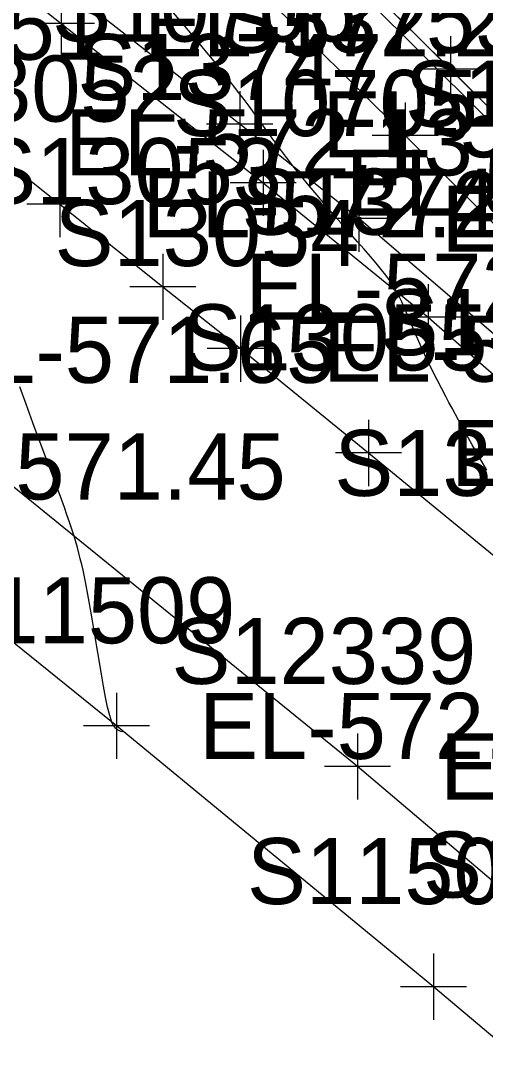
# Model space of a CAD drawing. Extents: x 1729869 to 1735532, y 648588 to 653771.
# Drawn here: x 1731008.3 to 1731036.4, y 652174.1 to 652237.7 of the extents above; entities that cross this region are included whole.
import ezdxf

# ---------------------------------------------------------------- set-up
doc = ezdxf.new("R2010")
doc.units = 0
for name, color, linetype in [('SURVEY - CENTERLINE - Preliminary', 7, 'Continuous'), ('SURVEY - CONTOURS - Intermediate with optional Text', 7, 'Continuous'), ('SURVEY - DRAINAGE - Area Shapes', 7, 'Continuous'), ('SURVEY - DTM - Breaklines', 7, 'Continuous'), ('SURVEY - DTM - Breaklines - Points - Elevations', 7, 'Continuous'), ('SURVEY - DTM - Breaklines - Points - Locators', 7, 'Continuous'), ('SURVEY - DTM - Breaklines - Points - Numbers', 7, 'Continuous'), ('SURVEY - ROADSIDE BARRIERS - Points - Elevations', 7, 'Continuous'), ('SURVEY - ROADSIDE BARRIERS - Points - Locators', 7, 'Continuous'), ('SURVEY - ROADSIDE BARRIERS - Points - Numbers', 7, 'Continuous'), ('SURVEY - ROADSIDE BARRIERS with Text', 7, 'Continuous'), ('SURVEY - TRANSPORTATION - Features', 7, 'Continuous'), ('SURVEY - TRANSPORTATION - Features - Points - Elevations', 7, 'Continuous'), ('SURVEY - TRANSPORTATION - Features - Points - Locators', 7, 'Continuous'), ('SURVEY - TRANSPORTATION - Features - Points - Numbers', 7, 'Continuous'), ('SURVEY - TRANSPORTATION - Roads', 7, 'Continuous'), ('SURVEY - TRANSPORTATION - Roads - Points - Elevations', 7, 'Continuous'), ('SURVEY - TRANSPORTATION - Roads - Points - Locators', 7, 'Continuous'), ('SURVEY - TRANSPORTATION - Roads - Points - Numbers', 7, 'Continuous')]:
    doc.layers.add(name, color=color, linetype=linetype)

msp = doc.modelspace()

# ---------------------------------------------------------------- linework, layer by layer
at = {"layer": 'SURVEY - CENTERLINE - Preliminary'}
msp.add_line((1730712.736, 652555.602), (1731137.475, 652131.737), dxfattribs=at)
at = {"layer": 'SURVEY - CONTOURS - Intermediate with optional Text'}
for points in [[(1731036.47, 652210.461), (1731036.027, 652211.229), (1731035.583, 652212.01), (1731035.139, 652212.802), (1731034.75, 652213.504), (1731034.363, 652214.215), (1731034.17, 652214.575), (1731033.978, 652214.937), (1731033.717, 652215.439), (1731033.459, 652215.943), (1731033.206, 652216.449), (1731032.961, 652216.951), (1731032.725, 652217.449), (1731032.499, 652217.939), (1731032.294, 652218.397), (1731032.099, 652218.845), (1731031.762, 652219.643), (1731031.615, 652219.993), (1731031.467, 652220.334), (1731031.318, 652220.664), (1731031.164, 652220.981), (1731031.005, 652221.282), (1731030.94, 652221.398), (1731030.872, 652221.511), (1731030.804, 652221.623), (1731030.733, 652221.734), (1731030.66, 652221.843), (1731030.51, 652222.059), (1731030.353, 652222.273), (1731030.185, 652222.491), (1731030.097, 652222.602), (1731029.777, 652222.995), (1731029.427, 652223.409), (1731029.05, 652223.844), (1731028.649, 652224.3), (1731027.634, 652225.447), (1731027.158, 652225.989), (1731026.675, 652226.545), (1731026.192, 652227.11), (1731025.715, 652227.678), (1731025.251, 652228.243), (1731024.808, 652228.8), (1731024.737, 652228.89), (1731024.341, 652229.405), (1731023.985, 652229.881), (1731023.645, 652230.346), (1731022.533, 652231.887), (1731022.08, 652232.504), (1731021.776, 652232.91), (1731021.464, 652233.321), (1731021.148, 652233.732), (1731020.828, 652234.141), (1731020.506, 652234.548), (1731020.183, 652234.951), (1731019.859, 652235.351), (1731019.433, 652235.868), (1731018.791, 652236.636), (1731017.971, 652237.608), (1731017.055, 652238.683)], [(1731014.433, 652194.628), (1731014.32, 652194.656), (1731014.244, 652194.682), (1731014.179, 652194.711), (1731014.123, 652194.744), (1731014.068, 652194.785), (1731014.04, 652194.809), (1731013.996, 652194.854), (1731013.952, 652194.907), (1731013.909, 652194.969), (1731013.866, 652195.04), (1731013.823, 652195.123), (1731013.781, 652195.217), (1731013.645, 652195.614), (1731013.514, 652196.127), (1731013.388, 652196.73), (1731013.264, 652197.401), (1731013.143, 652198.116), (1731012.714, 652200.739), (1731012.613, 652201.344), (1731012.512, 652201.929), (1731012.413, 652202.491), (1731012.288, 652203.166), (1731012.225, 652203.489), (1731012.162, 652203.804), (1731012.098, 652204.11), (1731012.033, 652204.41), (1731011.952, 652204.763), (1731011.868, 652205.109), (1731011.78, 652205.451), (1731011.689, 652205.791), (1731011.592, 652206.13), (1731011.489, 652206.472), (1731011.354, 652206.898), (1731011.211, 652207.33), (1731011.06, 652207.767), (1731010.903, 652208.209), (1731010.741, 652208.655), (1731010.419, 652209.526), (1731009.438, 652212.147), (1731008.998, 652213.334), (1731008.587, 652214.46), (1731008.204, 652215.523)]]:
    msp.add_lwpolyline(points, dxfattribs=at)
at = {"layer": 'SURVEY - DRAINAGE - Area Shapes'}
msp.add_lwpolyline([(1731097.142, 652171.409), (1731011.148, 652256.97), (1730865.03, 652403.158), (1730749.606, 652518.939), (1730781.764, 652550.883), (1730851.291, 652571.58), (1730949.072, 652515.98), (1730982.838, 652438.563), (1731020.351, 652368.14), (1731165.291, 652192.393), (1731281.807, 652137.032), (1731316.797, 652088.672), (1731252.279, 652032.718), (1731179.777, 652109.245)], close=True, dxfattribs=at)
at = {"layer": 'SURVEY - DTM - Breaklines'}
msp.add_lwpolyline([(1731047.725, 652209.413), (1731028.721, 652225.696), (1731021.512, 652231.413), (1731001.804, 652246.837)], dxfattribs=at)
at = {"layer": 'SURVEY - DTM - Breaklines - Points - Locators'}
for p, q in [((1731021.512, 652233.413), (1731021.512, 652229.413)), ((1731023.512, 652231.413), (1731019.512, 652231.413)), ((1731028.721, 652227.696), (1731028.721, 652223.696)), ((1731030.721, 652225.696), (1731026.721, 652225.696))]:
    msp.add_line(p, q, dxfattribs=at)
at = {"layer": 'SURVEY - ROADSIDE BARRIERS - Points - Locators'}
for p, q in [((1731014.062, 652196.99), (1731014.062, 652192.99)), ((1731016.062, 652194.99), (1731012.062, 652194.99)), ((1731033.245, 652181.202), (1731033.245, 652177.202)), ((1731035.245, 652179.202), (1731031.245, 652179.202))]:
    msp.add_line(p, q, dxfattribs=at)
at = {"layer": 'SURVEY - ROADSIDE BARRIERS with Text'}
msp.add_lwpolyline([(1731278.039, 651942.141), (1731261.268, 651960.678), (1731244.382, 651978.991), (1731227.249, 651997.103), (1731221.784, 652002.815), (1731218.851, 652005.847), (1731201.424, 652023.651), (1731183.896, 652041.27), (1731166.104, 652058.735), (1731148.175, 652076.012), (1731134.64, 652088.828), (1731127.115, 652096.473), (1731122.733, 652100.454), (1731114.495, 652107.516), (1731096.142, 652124.363), (1731074.099, 652144.121), (1731071.116, 652146.744), (1731052.309, 652163.124), (1731033.245, 652179.202), (1731014.062, 652194.99), (1730994.614, 652210.695), (1730975.101, 652226.104)], dxfattribs=at)
at = {"layer": 'SURVEY - TRANSPORTATION - Features'}
for points in [[(1731047.725, 652209.413), (1731050.352, 652211.959), (1731031.534, 652230.733), (1731013.814, 652248.346), (1730996.168, 652266.058), (1730978.494, 652283.764), (1730960.753, 652301.374), (1730943.107, 652319.11), (1730925.408, 652336.717), (1730907.681, 652354.359), (1730890.139, 652372.168), (1730872.363, 652389.742), (1730854.712, 652407.49), (1730837.083, 652425.187), (1730819.286, 652442.675), (1730801.527, 652460.322)], [(1731000.693, 652245.44), (1731010.718, 652237.52), (1731022.928, 652227.871), (1731032.915, 652219.724), (1731041.23, 652212.43), (1731047.725, 652209.413)]]:
    msp.add_lwpolyline(points, dxfattribs=at)
at = {"layer": 'SURVEY - TRANSPORTATION - Features - Points - Locators'}
for p, q in [((1731010.718, 652239.52), (1731010.718, 652235.52)), ((1731012.718, 652237.52), (1731008.718, 652237.52)), ((1731031.534, 652232.733), (1731031.534, 652228.733)), ((1731033.534, 652230.733), (1731029.534, 652230.733)), ((1731022.928, 652229.871), (1731022.928, 652225.871)), ((1731024.928, 652227.871), (1731020.928, 652227.871)), ((1731032.915, 652221.724), (1731032.915, 652217.724)), ((1731034.915, 652219.724), (1731030.915, 652219.724))]:
    msp.add_line(p, q, dxfattribs=at)
at = {"layer": 'SURVEY - TRANSPORTATION - Roads'}
for points in [[(1731097.861, 652171.053), (1731071.042, 652197.973), (1731062.56, 652206.46), (1731042.759, 652226.258), (1731034.268, 652234.739), (1731025.766, 652243.207), (1731017.244, 652251.657), (1730998.779, 652269.963), (1730976.367, 652292.329), (1730961.856, 652306.785), (1730957.876, 652310.753), (1730953.651, 652315.013), (1730930.881, 652337.876), (1730922.712, 652345.955), (1730897.696, 652370.816), (1730890.153, 652378.304), (1730871.708, 652396.621), (1730863.262, 652405.143), (1730856.224, 652412.244), (1730837.876, 652430.653), (1730835.053, 652433.485), (1730822.235, 652446.112)], [(1731241.27, 651992.69), (1731223.347, 652011.521), (1731199.624, 652035.873), (1731178.27, 652056.939), (1731168.217, 652066.679), (1731158.163, 652076.419), (1731140.702, 652092.881), (1731127.539, 652105.157), (1731108.457, 652122.813), (1731083.234, 652145.604), (1731065.183, 652161.415), (1731056.096, 652169.25), (1731043.894, 652179.597), (1731028.642, 652192.531), (1730997.607, 652217.755), (1730969.266, 652239.947), (1730932.567, 652267.672), (1730908.358, 652285.385), (1730872.323, 652310.622), (1730852.595, 652324.285), (1730842.714, 652331.091), (1730807.686, 652354.257)], [(1730937.809, 652282.776), (1730945.81, 652276.779), (1730963.367, 652263.526), (1730974.477, 652255.012), (1730991.852, 652241.521), (1731005.937, 652230.318), (1731010.622, 652226.57), (1731016.868, 652221.574), (1731021.553, 652217.826), (1731029.304, 652211.51), (1731038.59, 652203.912), (1731049.424, 652195.047), (1731054.02, 652191.192), (1731055.535, 652189.887), (1731064.626, 652182.057), (1731072.201, 652175.531), (1731076.714, 652171.579)]]:
    msp.add_lwpolyline(points, dxfattribs=at)
at = {"layer": 'SURVEY - TRANSPORTATION - Roads - Points - Locators'}
for p, q in [((1731034.268, 652236.739), (1731034.268, 652232.739)), ((1731036.268, 652234.739), (1731032.268, 652234.739)), ((1731010.622, 652228.57), (1731010.622, 652224.57)), ((1731012.622, 652226.57), (1731008.622, 652226.57)), ((1731016.868, 652223.574), (1731016.868, 652219.574)), ((1731018.868, 652221.574), (1731014.868, 652221.574)), ((1731021.553, 652219.826), (1731021.553, 652215.826)), ((1731023.553, 652217.826), (1731019.553, 652217.826)), ((1731029.304, 652213.51), (1731029.304, 652209.51)), ((1731031.304, 652211.51), (1731027.304, 652211.51)), ((1731028.642, 652194.531), (1731028.642, 652190.531)), ((1731030.642, 652192.531), (1731026.642, 652192.531))]:
    msp.add_line(p, q, dxfattribs=at)

# ---------------------------------------------------------------- texts
at = {"layer": 'SURVEY - DTM - Breaklines - Points - Elevations'}
for s, p in [('EL-572.87', (1731026.512, 652229.413)), ('EL-573.15', (1731033.721, 652223.696))]:
    msp.add_text(s, height=4, dxfattribs=at).set_placement(p)
at = {"layer": 'SURVEY - DTM - Breaklines - Points - Numbers'}
for s, p in [('S10706', (1731010.162, 652236.413)), ('S10705', (1731017.481, 652230.696))]:
    msp.add_text(s, height=4, dxfattribs=at).set_placement(p)
at = {"layer": 'SURVEY - ROADSIDE BARRIERS - Points - Elevations'}
for s, p in [('EL-571.45', (1730999.614, 652208.695)), ('EL-572.01', (1731019.062, 652192.99))]:
    msp.add_text(s, height=4, dxfattribs=at).set_placement(p)
at = {"layer": 'SURVEY - ROADSIDE BARRIERS - Points - Numbers'}
for s, p in [('S11509', (1731002.807, 652199.99)), ('S11508', (1731021.958, 652184.202))]:
    msp.add_text(s, height=4, dxfattribs=at).set_placement(p)
at = {"layer": 'SURVEY - TRANSPORTATION - Features - Points - Elevations'}
for s, p in [('EL-572.24', (1731015.718, 652235.52)), ('EL-572.69', (1731027.928, 652225.871))]:
    msp.add_text(s, height=4, dxfattribs=at).set_placement(p)
at = {"layer": 'SURVEY - TRANSPORTATION - Features - Points - Numbers'}
for s, p in [('S13753', (1731020.294, 652235.733)), ('S13747', (1731011.688, 652232.871)), ('S13748', (1731021.628, 652224.724)), ('S13749', (1731029.975, 652217.43))]:
    msp.add_text(s, height=4, dxfattribs=at).set_placement(p)
at = {"layer": 'SURVEY - TRANSPORTATION - Roads - Points - Elevations'}
for s, p in [('EL-572.13', (1731010.937, 652228.318)), ('EL-572.22', (1731015.622, 652224.57)), ('EL-572.39', (1731021.868, 652219.574)), ('EL-571.65', (1731002.607, 652215.755)), ('EL-572.50', (1731026.553, 652215.826)), ('EL-572.68', (1731034.304, 652209.51)), ('EL-572.43', (1731033.642, 652190.531))]:
    msp.add_text(s, height=4, dxfattribs=at).set_placement(p)
at = {"layer": 'SURVEY - TRANSPORTATION - Roads - Points - Numbers'}
for s, p in [('S13051', (1730994.855, 652235.318)), ('S13052', (1730999.382, 652231.57)), ('S13122', (1731031.519, 652231.258)), ('S13053', (1731005.628, 652226.574)), ('S13054', (1731010.313, 652222.826)), ('S13055', (1731018.064, 652216.51)), ('S13056', (1731027.24, 652208.912)), ('S12339', (1731017.387, 652197.531)), ('S12338', (1731032.607, 652184.597))]:
    msp.add_text(s, height=4, dxfattribs=at).set_placement(p)

doc.saveas('drawing.dxf')
